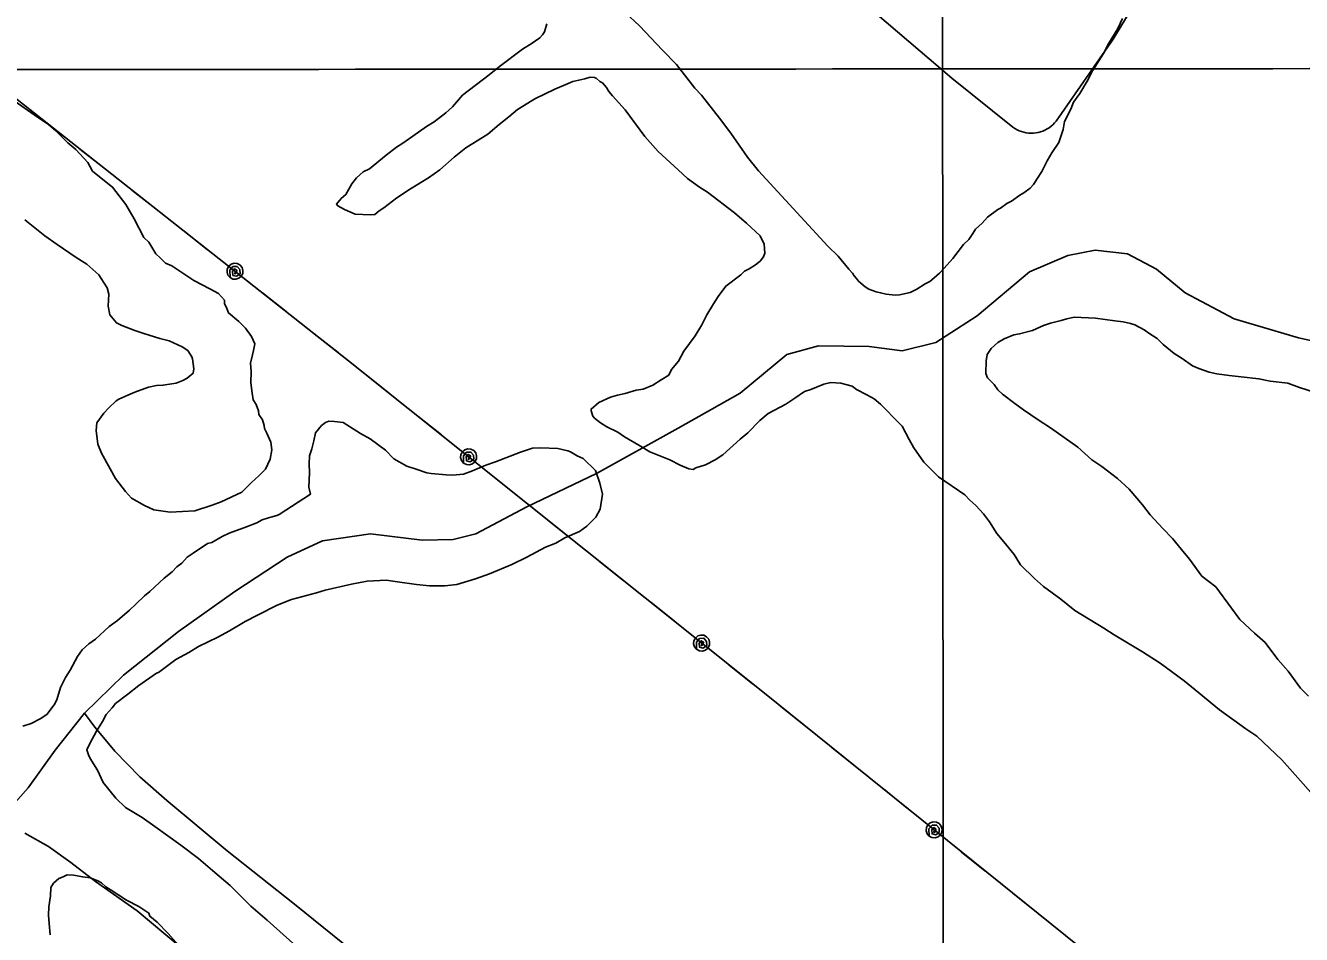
# Model space of a CAD drawing. Extents: x 3297753 to 3335611, y 652252 to 677623.
# Drawn here: x 3306096 to 3307525, y 665757 to 666775 of the extents above; entities that cross this region are included whole.
import ezdxf

# ---------------------------------------------------------------- set-up
doc = ezdxf.new("R2010")
doc.units = 0
for name, color, linetype in [('V-GRID-MAJR', 7, 'Continuous'), ('V-ROAD-CNTR', 7, 'Continuous'), ('V-SITE-VEGE', 7, 'Continuous'), ('V-TOPO-SHOR', 7, 'Continuous'), ('V-UTIL-LINE', 7, 'Continuous')]:
    doc.layers.add(name, color=color, linetype=linetype)

msp = doc.modelspace()

# ---------------------------------------------------------------- linework, layer by layer
at = {"layer": 'V-GRID-MAJR'}
for points in [[(3307129.441, 657635.958), (3307127.238, 660664.745), (3307122.83, 666726.164), (3307118.4220000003, 672787.608), (3307116.216, 675820.251)], [(3301864.932, 666722.723), (3307122.83, 666726.164), (3312380.728, 666730.37), (3317638.625, 666735.341), (3322896.522, 666741.077), (3328154.418, 666747.577), (3333412.313, 666754.8420000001), (3333412.3140000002, 666754.8420000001)]]:
    msp.add_spline(points, degree=3, dxfattribs=at)
at = {"layer": 'V-ROAD-CNTR'}
msp.add_lwpolyline([(3307011.474, 666820.054), (3307133.0270000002, 666715.817), (3307201.537, 666660.742), (3307203.786, 666659.259), (3307206.1410000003, 666657.953), (3307208.59, 666656.826), (3307211.1180000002, 666655.893), (3307213.708, 666655.153), (3307216.35, 666654.615), (3307219.025, 666654.277), (3307221.716, 666654.1460000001), (3307224.411, 666654.2170000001), (3307227.092, 666654.498), (3307229.744, 666654.979), (3307232.3510000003, 666655.661), (3307234.899, 666656.542), (3307237.3710000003, 666657.613), (3307239.755, 666658.868), (3307242.034, 666660.304), (3307244.201, 666661.908), (3307246.235, 666663.671), (3307248.129, 666665.586), (3307249.872, 666667.638), (3307313.8170000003, 666759.351), (3307400.042, 666902.156)], dxfattribs=at)
at = {"layer": 'V-SITE-VEGE'}
for points in [[(3306735.367, 666819.6020000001), (3306783.612, 666774.464), (3306809.3000000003, 666747.235), (3306824.863, 666731.036), (3306845.648, 666704.723), (3306853.074, 666696.64), (3306873.183, 666671.062), (3306885.895, 666654.277), (3306904.534, 666627.346), (3306916.599, 666612.002), (3306994.257, 666527.473), (3307005.795, 666516.389), (3307017.893, 666501.748), (3307021.944, 666497.336), (3307023.9390000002, 666494.426), (3307026.64, 666491.485), (3307028.637, 666488.5750000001), (3307031.367, 666486.341), (3307036.124, 666481.9010000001), (3307040.265, 666479.607), (3307048.609, 666476.426), (3307053.514, 666475.513), (3307059.801, 666473.834), (3307069.644, 666472.709), (3307074.608, 666473.207), (3307086.716, 666475.519), (3307093.947, 666479.451), (3307103.383, 666485.409), (3307108.4390000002, 666488.02), (3307113.555, 666492.042), (3307119.435, 666497.4450000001), (3307124.608, 666502.8740000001), (3307134.254, 666513.772), (3307146.225, 666529.511), (3307152.105, 666534.9130000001), (3307156.6350000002, 666541.786), (3307159.664, 666546.601), (3307167.014, 666553.355), (3307172.953, 666560.167), (3307184.625, 666568.857), (3307187.506, 666570.149), (3307194.795, 666575.49), (3307199.852, 666578.101), (3307209.3170000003, 666584.7660000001), (3307213.667, 666587.405), (3307220.958, 666592.7490000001), (3307224.663, 666596.83), (3307229.191, 666603.703), (3307233.752, 666611.281), (3307239.9020000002, 666623.028), (3307245.227, 666631.986), (3307252.786, 666643.676), (3307257.644, 666658.305), (3307259.4420000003, 666667.4130000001), (3307266.387, 666681.247), (3307269.537, 666688.884), (3307276.301, 666698.487), (3307284.6550000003, 666712.262), (3307290.805, 666724.009), (3307302.923, 666743.277), (3307309.073, 666755.024), (3307318.957, 666771.557), (3307324.37, 666782.633)], [(3306918.458, 666539.1630000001), (3306903.512, 666553.216), (3306889.887, 666565.0970000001), (3306859.785, 666588.272), (3306850.827, 666593.5970000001), (3306837.114, 666603.359), (3306826.9250000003, 666612.9770000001), (3306804.491, 666633.707), (3306789.666, 666650.582), (3306767.619, 666680.479), (3306753.4390000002, 666695.915), (3306749.417, 666701.031), (3306746.775, 666705.38), (3306742.0500000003, 666710.525), (3306739.287, 666712.057), (3306735.205, 666715.762), (3306733.1210000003, 666716.556), (3306728.185, 666716.765), (3306722.453, 666714.889), (3306708.9050000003, 666711.93), (3306701, 666708.733), (3306688.773, 666703.601), (3306666.4050000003, 666692.537), (3306658.44, 666687.931), (3306646.828, 666680.653), (3306637.303, 666672.58), (3306626.338, 666663.859), (3306613.872, 666653.085), (3306589.21, 666637.882), (3306576.039, 666627.137), (3306559.897, 666612.987), (3306547.521, 666604.324), (3306527.2090000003, 666591.7660000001), (3306511.953, 666581.816), (3306497.34, 666570.425), (3306492.255, 666567.108), (3306487.1410000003, 666563.087), (3306482.1750000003, 666562.5920000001), (3306465.25, 666563.309), (3306453.472, 666568.752), (3306445.864, 666572.607), (3306444.543, 666574.782), (3306449.749, 666580.919), (3306454.894, 666585.6460000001), (3306461.748, 666597.365), (3306466.985, 666604.207), (3306474.333, 666610.959), (3306481.534, 666614.187), (3306499.8510000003, 666629.66), (3306511.523, 666638.3470000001), (3306518.7830000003, 666642.986), (3306529.719, 666651), (3306545.006, 666661.654), (3306553.7060000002, 666666.937), (3306566.85, 666676.9770000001), (3306574.198, 666683.729), (3306585.341, 666696.679), (3306615.268, 666719.43), (3306626.971, 666728.824), (3306652.517, 666748.229), (3306663.392, 666754.831), (3306667.04, 666757.502), (3306672.125, 666760.8200000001), (3306675.095, 666764.226), (3306677.36, 666767.662), (3306679.862, 666776.7390000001)], [(3306084.896, 666689.625), (3306106.1580000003, 666674.5970000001), (3306121.958, 666664.037), (3306130.122, 666656.628), (3306143.686, 666643.336), (3306152.556, 666635.898), (3306166.058, 666621.1950000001), (3306171.313, 666611.791), (3306182.913, 666602.1140000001), (3306193.866, 666593.879), (3306208.572, 666574.184), (3306217.788, 666558.254), (3306228.909, 666537.295), (3306234.342, 666532.12), (3306242.2660000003, 666519.0700000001), (3306247.024, 666514.628), (3306253.131, 666508.7170000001), (3306260.061, 666505.598), (3306274.481, 666495.805), (3306284.791, 666489.007), (3306302.7660000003, 666479.7710000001), (3306312.429, 666474.415), (3306319.183, 666467.067), (3306319.031, 666463.54), (3306321.614, 666457.779), (3306323.521, 666452.754), (3306335.12, 666443.079), (3306342.577, 666435.698), (3306349.241, 666426.232), (3306353.143, 666418.296), (3306351.404, 666410.6), (3306350.491, 666405.693), (3306347.986, 666396.616), (3306349.0100000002, 666387.39), (3306348.469, 666374.696), (3306349.491, 666365.47), (3306351.1890000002, 666355.508), (3306354.507, 666350.421), (3306357.028, 666343.251), (3306357.554, 666338.9890000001), (3306361.546, 666333.171), (3306363.3910000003, 666326.734), (3306363.95, 666323.179), (3306366.559, 666318.122), (3306371.077, 666308.042), (3306372.13, 666299.518), (3306370.272, 666289.004), (3306364.855, 666277.928), (3306357.478, 666270.469), (3306349.3910000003, 666263.041), (3306338.336, 666252.207), (3306315.2630000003, 666241.177), (3306305.211, 666237.363), (3306285.872, 666231.1190000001), (3306258.253, 666229.462)], [(3306258.253, 666229.462), (3306240.007, 666232.356), (3306229.61, 666237.036), (3306215.13, 666245.4180000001), (3306208.378, 666252.768), (3306196.987, 666267.381), (3306191.089, 666278.225), (3306181.23, 666295.598), (3306177.416, 666305.65), (3306175.254, 666321.282), (3306176.319, 666329.716), (3306183.847, 666340.699), (3306189.022, 666346.131), (3306197.841, 666354.234), (3306200.751, 666356.229), (3306210.833, 666360.747), (3306218.739, 666363.944), (3306233.816, 666369.664), (3306243.073, 666371.3910000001), (3306250.1550000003, 666371.7980000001), (3306260.117, 666373.496), (3306265.083, 666373.9890000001), (3306272.284, 666377.2170000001), (3306277.338, 666379.828), (3306283.9250000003, 666385.202), (3306284.84, 666390.107), (3306283.202, 666401.48), (3306282.585, 666403.6240000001), (3306277.948, 666410.886), (3306271.751, 666414.681), (3306257.2120000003, 666421.655), (3306246.723, 666424.219), (3306228.6, 666429.931), (3306218.845, 666433.171), (3306204.247, 666438.735), (3306198.019, 666441.823), (3306190.622, 666450.613), (3306188.926, 666460.5750000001), (3306189.4930000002, 666473.973), (3306187.677, 666481.1140000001), (3306181.043, 666491.287), (3306178.401, 666495.637), (3306164.778, 666507.515), (3306153.086, 666515.076), (3306131.7970000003, 666529.4), (3306118.08, 666539.165), (3306095.5270000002, 666557.0750000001)], [(3307534.876, 665915.412), (3307523.4250000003, 665928.611), (3307502.521, 665952.101), (3307474.685, 665978.713), (3307462.321, 665987.008), (3307432.838, 666008.036), (3307409.6380000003, 666027.388), (3307393.252, 666040.796), (3307366.528, 666060.295), (3307346.5870000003, 666073.149), (3307314.898, 666092.154), (3307303.2060000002, 666099.711), (3307270.841, 666119.452), (3307255.131, 666132.125), (3307235.954, 666146.36), (3307225.734, 666155.269), (3307210.145, 666170.762), (3307202.864, 666182.377), (3307191.4450000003, 666196.282), (3307183.3710000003, 666205.808), (3307175.448, 666218.86), (3307168.755, 666227.621), (3307159.977, 666237.177), (3307153.163, 666243.116), (3307147.761, 666248.996), (3307118.247, 666269.322), (3307101.98, 666285.551), (3307090.648, 666301.572), (3307085.395, 666310.979), (3307077.561, 666326.144), (3307069.429, 666334.26), (3307058.595, 666345.3150000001), (3307053.159, 666350.491), (3307046.35, 666356.432), (3307038.068, 666361.017), (3307026.318, 666367.17), (3307021.5300000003, 666370.903), (3307014.54, 666372.613), (3307008.957, 666374.264), (3306997.6750000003, 666374.741), (3306989.829, 666372.953), (3306975.4560000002, 666367.204), (3306968.286, 666364.683), (3306957.381, 666357.3740000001), (3306947.21, 666350.741), (3306927.693, 666340.263), (3306918.166, 666332.192), (3306904.876, 666318.626), (3306896.0840000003, 666311.229), (3306876.974, 666293.671), (3306868.272, 666288.387), (3306857.426, 666282.491), (3306846.701, 666279.4130000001), (3306843.792, 666277.416), (3306838.883, 666278.331), (3306829.162, 666282.2760000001), (3306817.412, 666288.424), (3306795.177, 666297.136), (3306782.7830000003, 666304.726), (3306766.923, 666313.875), (3306759.374, 666319.14), (3306746.92, 666325.319), (3306740.049, 666329.849), (3306733.207, 666335.084), (3306731.179, 666337.287), (3306729.303, 666343.02), (3306729.393, 666345.135), (3306738.183, 666352.533), (3306751.145, 666358.343), (3306759.022, 666360.833), (3306767.572, 666362.59), (3306779.739, 666366.314), (3306787.556, 666367.395), (3306798.343, 666371.882), (3306807.778, 666377.8420000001), (3306816.48, 666383.1240000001), (3306819.569, 666389.3520000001), (3306827.04, 666398.924), (3306833.157, 666409.969), (3306845.894, 666427.088), (3306853.482, 666439.482), (3306858.896, 666450.556), (3306866.486, 666462.951), (3306871.7800000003, 666471.204), (3306880.044, 666482.861), (3306896.832, 666495.573), (3306901.2430000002, 666499.6240000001), (3306906.2970000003, 666502.235), (3306913.558, 666506.8740000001), (3306918.673, 666510.894), (3306922.409, 666515.682), (3306923.998, 666519.8520000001), (3306923.005, 666529.785), (3306918.458, 666539.1630000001)], [(3307333.211, 666441.059), (3307324.808, 666442.8250000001), (3307315.67, 666443.9180000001), (3307293.9020000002, 666446.964), (3307269.926, 666447.978), (3307262.08, 666446.1900000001), (3307255.645, 666444.3420000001), (3307243.505, 666441.328), (3307235.63, 666438.833), (3307223.375, 666432.9940000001), (3307220.522, 666432.411), (3307209.09, 666429.361), (3307202.686, 666428.221), (3307191.899, 666423.733), (3307184.668, 666419.799), (3307177.3170000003, 666413.047), (3307172.787, 666406.176), (3307171.784, 666399.153), (3307171.186, 666385.051), (3307173.092, 666380.025), (3307180.549, 666372.644), (3307184.543, 666366.824), (3307189.974, 666361.648), (3307203.659, 666351.177), (3307213.264, 666344.414), (3307229.738, 666333.12), (3307243.482, 666324.059), (3307274.35, 666302.2660000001), (3307290, 666288.18), (3307300.984, 666280.654), (3307318.781, 666267.18), (3307331.7, 666255.33), (3307346.497, 666237.75), (3307355.213, 666226.783), (3307369.395, 666211.3520000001), (3307380.2290000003, 666200.292), (3307390.299, 666187.857), (3307399.022, 666176.892), (3307413.0500000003, 666157.93), (3307428.791, 666145.959), (3307446.14, 666121.9130000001), (3307455.503, 666109.507), (3307471.799, 666093.983), (3307484.073, 666083.573), (3307498.106, 666064.61), (3307509.556, 666051.409), (3307523.5870000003, 666032.449), (3307532.396, 666023.5970000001)], [(3307539.7460000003, 666363.782), (3307522.326, 666369.465), (3307509.106, 666374.264), (3307489.4220000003, 666376.511), (3307476.819, 666379.165), (3307457.134, 666381.411), (3307443.7660000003, 666382.683), (3307429.721, 666384.692), (3307421.3200000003, 666386.462), (3307409.483, 666390.4940000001), (3307402.5500000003, 666393.611), (3307390.8910000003, 666401.879), (3307381.935, 666407.204), (3307369.657, 666417.6140000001), (3307362.874, 666424.258), (3307354.623, 666429.554), (3307348.454, 666434.053), (3307338.0870000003, 666439.437), (3307333.211, 666441.059)], [(3306265.554, 666168.4010000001), (3306271.376, 666172.393), (3306277.316, 666179.206), (3306283.8710000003, 666183.8740000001), (3306299.862, 666194.4990000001), (3306304.859, 666195.699), (3306316.441, 666202.273), (3306324.375, 666206.174), (3306343.745, 666213.125), (3306355.236, 666217.584), (3306361.028, 666220.871), (3306368.198, 666223.392), (3306371.049, 666223.978), (3306377.483, 666225.8250000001), (3306380.365, 666227.115), (3306415.228, 666249.655), (3306413.44, 666257.503), (3306414.128, 666273.721), (3306413.841, 666283.6240000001), (3306414.2290000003, 666292.7880000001), (3306416.674, 666300.458), (3306419.174, 666309.535), (3306420.977, 666318.642), (3306427.682, 666326.834), (3306432.06, 666330.183), (3306435.647, 666331.442), (3306441.9930000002, 666331.174), (3306451.836, 666330.052), (3306471.1010000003, 666317.932), (3306482.146, 666311.812), (3306499.268, 666299.078), (3306508.75, 666289.491), (3306523.2290000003, 666281.109), (3306533.688, 666277.84), (3306545.528, 666273.805), (3306550.433, 666272.892), (3306567.327, 666271.4670000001), (3306574.378, 666271.172), (3306586.424, 666272.073), (3306596.478, 666275.884), (3306611.5840000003, 666282.311), (3306622.34, 666286.091), (3306650.3510000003, 666296.915), (3306663.958, 666301.283), (3306673.153, 666301.601), (3306692.193, 666300.794), (3306703.386, 666298.199), (3306706.177, 666297.376), (3306713.755, 666292.817), (3306720.685, 666289.696), (3306734.251, 666276.406)], [(3306734.251, 666276.406), (3306739.295, 666262.064), (3306742.31, 666249.928), (3306739.482, 666233.091), (3306734.861, 666224.105), (3306724.541, 666213.946), (3306716.515, 666207.927), (3306699.965, 666200.858), (3306689.826, 666194.931), (3306678.335, 666190.4720000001), (3306657.377, 666179.354), (3306640.77, 666170.871), (3306615.612, 666160.635), (3306599.8310000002, 666154.946), (3306579.082, 666148.761), (3306565.596, 666147.212), (3306548.6410000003, 666147.225), (3306533.862, 666148.556), (3306512.7970000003, 666151.568), (3306500.165, 666153.5160000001), (3306478.919, 666152.2980000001), (3306461.111, 666148.814), (3306431.87, 666142.281), (3306421.849, 666139.174), (3306393.99, 666131.879), (3306378.178, 666125.483), (3306355.809, 666114.422), (3306342.0840000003, 666107.231), (3306324.682, 666096.6680000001), (3306311.661, 666089.449), (3306290.028, 666079.061), (3306279.151, 666072.458), (3306264.69, 666064.594), (3306244.992, 666049.887), (3306242.846, 666049.2710000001), (3306223.181, 666035.2710000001), (3306210.774, 666025.905), (3306196.899, 666015.188), (3306193.163, 666010.404), (3306186.489, 666002.916), (3306182.6350000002, 665995.308), (3306175.809, 665984.294), (3306168.159, 665970.49), (3306165.04, 665963.558), (3306166.916, 665957.828), (3306168.8540000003, 665953.506), (3306176.7770000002, 665940.457), (3306183.261, 665926.76), (3306197.3540000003, 665909.206), (3306208.216, 665898.858), (3306226.808, 665887.473), (3306241.228, 665877.679), (3306270.008, 665856.679), (3306289.86, 665841.71), (3306308.271, 665826.094), (3306325.304, 665811.2440000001), (3306348.3510000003, 665788.37), (3306366.764, 665772.754), (3306398.742, 665743.849)], [(3306093.395, 665989.906), (3306102.711, 665993.0430000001), (3306112.822, 665998.265), (3306120.085, 666002.902), (3306128.3200000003, 666013.859), (3306131.379, 666019.378), (3306135.502, 666033.333), (3306140.917, 666044.407), (3306146.211, 666052.658), (3306154.624, 666067.844), (3306159.889, 666075.3910000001), (3306167.24, 666082.145), (3306174.531, 666087.487), (3306189.966, 666101.671), (3306199.432, 666108.331), (3306212.634, 666119.781), (3306219.984, 666126.534), (3306229.569, 666136.018), (3306235.42, 666140.714), (3306251.589, 666155.5700000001), (3306260.383, 666162.97), (3306265.554, 666168.4010000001)], [(3306270.076, 665741.53), (3306255.924, 665757.671), (3306243.739, 665770.196), (3306235.5470000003, 665776.9010000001), (3306234.285, 665780.487), (3306223.302, 665788.0160000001), (3306209.467, 665794.96), (3306192.287, 665806.286), (3306186.09, 665810.079), (3306181.332, 665814.519), (3306177.191, 665816.8150000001), (3306168.847, 665819.993), (3306160.416, 665821.056), (3306149.899, 665822.916), (3306142.846, 665823.215), (3306138.5270000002, 665821.277), (3306133.501, 665819.373), (3306127.619, 665813.97), (3306124.59, 665809.153), (3306124.201, 665799.986), (3306122.251, 665787.3520000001), (3306121.866, 665778.185), (3306122.8880000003, 665768.959), (3306123.761, 665756.206)]]:
    msp.add_lwpolyline(points, dxfattribs=at)
at = {"layer": 'V-TOPO-SHOR'}
for points in [[(3307615.987, 666404.152), (3307521.093, 666424.9890000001), (3307449.259, 666446.181), (3307394.217, 666475.322), (3307362.287, 666501.742), (3307329.728, 666518.924), (3307293.5270000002, 666522.981), (3307262.86, 666517.126), (3307220.086, 666498.784), (3307161.64, 666449.444), (3307115.197, 666419.51), (3307077.66, 666410.475), (3307040.679, 666415.287), (3306983.771, 666415.949), (3306948.552, 666406.18), (3306896.16, 666363.084), (3306826.798, 666323.572), (3306735.31, 666272.953), (3306657.457, 666235.618), (3306600.252, 666205.519), (3306574.98, 666198.978), (3306540.387, 666198.4450000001), (3306482.613, 666205.247), (3306428.911, 666197.4990000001), (3306389.21, 666179.204)], [(3306389.21, 666179.204), (3306330.598, 666140.6240000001), (3306267.469, 666095.826), (3306205.937, 666047.207), (3306162.466, 666004.581), (3306129.575, 665962.991), (3306099.463, 665921.005), (3306064.066, 665881.454)], [(3306484.504, 665720.319), (3306397.306, 665790.484), (3306322.1890000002, 665850.0700000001), (3306254.4250000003, 665906.6950000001), (3306224.414, 665933.145), (3306196.291, 665961.93), (3306179.841, 665981.6680000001), (3306173.961, 665988.884), (3306162.466, 666004.581)], [(3306269.447, 665742.55), (3306221.151, 665782.943), (3306174.508, 665816.057), (3306146.889, 665837.162), (3306122.006, 665855.231), (3306095.631, 665870.204)]]:
    msp.add_lwpolyline(points, dxfattribs=at)
at = {"layer": 'V-UTIL-LINE'}
for points in [[(3308788.369, 664524.1840000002), (3307859.614, 665272.6430000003), (3306923.495, 666026.7150000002), (3306457.879, 666399.2930000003), (3306014.205, 666749.0410000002), (3305348.417, 665938.3510000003), (3305027.9020000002, 665506.3820000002), (3303933.685, 665349.7770000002), (3302834.597, 665026.9550000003), (3302360.7090000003, 664796.9520000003)], [(3306125.845, 666661.0360000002), (3306099.144, 666682.0840000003)], [(3306183.9590000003, 666615.2250000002), (3306157.258, 666636.2730000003)], [(3306242.073, 666569.4150000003), (3306215.372, 666590.4630000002)], [(3306300.187, 666523.6030000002), (3306273.486, 666544.6520000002)], [(3306330.8140000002, 666499.4580000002), (3306330.6350000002, 666496.5870000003), (3306332.62, 666497.8000000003), (3306332.722, 666500.5440000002), (3306330.236, 666502.0920000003), (3306328.008, 666499.5260000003), (3306328.4450000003, 666494.8580000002), (3306332.592, 666493.8530000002), (3306336.511, 666496.7340000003), (3306336.2, 666501.3020000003), (3306333.373, 666504.7650000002), (3306328.551, 666504.6550000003), (3306324.895, 666500.5390000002), (3306325.242, 666492.3900000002), (3306328.3710000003, 666490.7960000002), (3306331.872, 666490.5210000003), (3306335.2120000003, 666491.6060000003), (3306337.882, 666493.8870000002), (3306339.4760000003, 666497.0160000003), (3306339.751, 666500.5170000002), (3306338.666, 666503.8560000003), (3306336.3850000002, 666506.5260000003), (3306333.257, 666508.1210000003), (3306329.756, 666508.3960000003), (3306326.416, 666507.3110000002), (3306323.7460000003, 666505.0300000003), (3306322.1520000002, 666501.9010000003), (3306321.876, 666498.4000000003), (3306322.961, 666495.0610000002), (3306325.242, 666492.3900000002)], [(3306388.144, 666454.2660000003), (3306361.443, 666475.3150000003)], [(3306446.258, 666408.4540000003), (3306419.557, 666429.5030000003)], [(3306504.103, 666362.3060000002), (3306477.556, 666383.5480000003)], [(3306561.882, 666316.0720000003), (3306535.335, 666337.3150000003)], [(3306592.333, 666291.7050000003), (3306592.133, 666288.8350000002), (3306594.127, 666290.0340000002), (3306594.249, 666292.7770000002), (3306591.774, 666294.3420000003), (3306589.528, 666291.7930000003), (3306589.931, 666287.1220000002), (3306594.071, 666286.0870000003), (3306598.0100000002, 666288.9390000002), (3306597.733, 666293.5090000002), (3306594.931, 666296.9930000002), (3306590.108, 666296.9180000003), (3306586.4220000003, 666292.8280000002), (3306586.71, 666284.6780000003), (3306589.827, 666283.0610000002), (3306593.326, 666282.7600000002), (3306596.674, 666283.8210000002), (3306599.36, 666286.0820000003), (3306600.977, 666289.1990000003), (3306601.278, 666292.6980000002), (3306600.217, 666296.0460000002), (3306597.9560000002, 666298.7320000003), (3306594.839, 666300.3490000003), (3306591.34, 666300.6500000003), (3306587.9930000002, 666299.5890000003), (3306585.306, 666297.3280000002), (3306583.6890000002, 666294.2110000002), (3306583.3880000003, 666290.7120000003), (3306584.449, 666287.3650000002), (3306586.71, 666284.6780000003)], [(3306649.332, 666246.0970000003), (3306622.785, 666267.3390000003)], [(3306707.111, 666199.8640000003), (3306680.5640000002, 666221.1060000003)], [(3306764.889, 666153.6300000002), (3306738.342, 666174.8730000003)], [(3306822.668, 666107.3960000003), (3306796.1210000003, 666128.6390000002)], [(3306853.119, 666083.0280000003), (3306852.919, 666080.1580000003), (3306854.913, 666081.3570000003), (3306855.035, 666084.1010000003), (3306852.56, 666085.6660000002), (3306850.3140000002, 666083.1160000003), (3306850.717, 666078.4460000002), (3306854.857, 666077.4100000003), (3306858.796, 666080.2620000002), (3306858.519, 666084.8320000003), (3306855.717, 666088.3160000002), (3306850.894, 666088.2410000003), (3306847.208, 666084.1520000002), (3306847.4960000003, 666076.0010000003), (3306850.613, 666074.3840000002), (3306854.112, 666074.0830000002), (3306857.46, 666075.1440000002), (3306860.146, 666077.4050000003), (3306861.7630000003, 666080.5220000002), (3306862.0640000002, 666084.0210000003), (3306861.003, 666087.3690000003), (3306858.742, 666090.0560000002), (3306855.625, 666091.6730000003), (3306852.126, 666091.9740000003), (3306848.779, 666090.9130000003), (3306846.092, 666088.6520000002), (3306844.475, 666085.5340000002), (3306844.174, 666082.0360000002), (3306845.235, 666078.6880000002), (3306847.4960000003, 666076.0010000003)], [(3306910.117, 666037.4200000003), (3306883.5700000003, 666058.6630000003)], [(3306967.7800000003, 665991.0430000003), (3306941.302, 666012.3710000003)], [(3307025.4080000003, 665944.6220000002), (3306998.93, 665965.9510000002)], [(3307083.037, 665898.2000000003), (3307056.559, 665919.5290000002)], [(3307113.409, 665873.7340000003), (3307113.2, 665870.8640000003), (3307115.198, 665872.0560000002), (3307115.328, 665874.7990000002), (3307112.859, 665876.3730000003), (3307110.6040000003, 665873.8300000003), (3307110.992, 665869.1580000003), (3307115.128, 665868.1100000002), (3307119.077, 665870.9490000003), (3307118.8140000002, 665875.5200000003), (3307116.024, 665879.0130000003), (3307111.201, 665878.9530000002), (3307107.502, 665874.8760000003), (3307107.7630000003, 665866.7250000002), (3307110.875, 665865.0980000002), (3307114.373, 665864.7850000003), (3307117.724, 665865.8350000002), (3307120.418, 665868.0880000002), (3307122.045, 665871.1990000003), (3307122.357, 665874.6970000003), (3307121.307, 665878.0490000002), (3307119.055, 665880.7420000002), (3307115.943, 665882.3690000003), (3307112.4450000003, 665882.6820000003), (3307109.094, 665881.6320000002), (3307106.4, 665879.3790000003), (3307104.773, 665876.2680000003), (3307104.461, 665872.7700000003), (3307105.511, 665869.4190000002), (3307107.7630000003, 665866.7250000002)], [(3307170.259, 665827.9400000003), (3307143.781, 665849.2690000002)], [(3307227.8880000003, 665781.5180000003), (3307201.41, 665802.8470000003)]]:
    msp.add_lwpolyline(points, dxfattribs=at)

doc.saveas('drawing.dxf')
